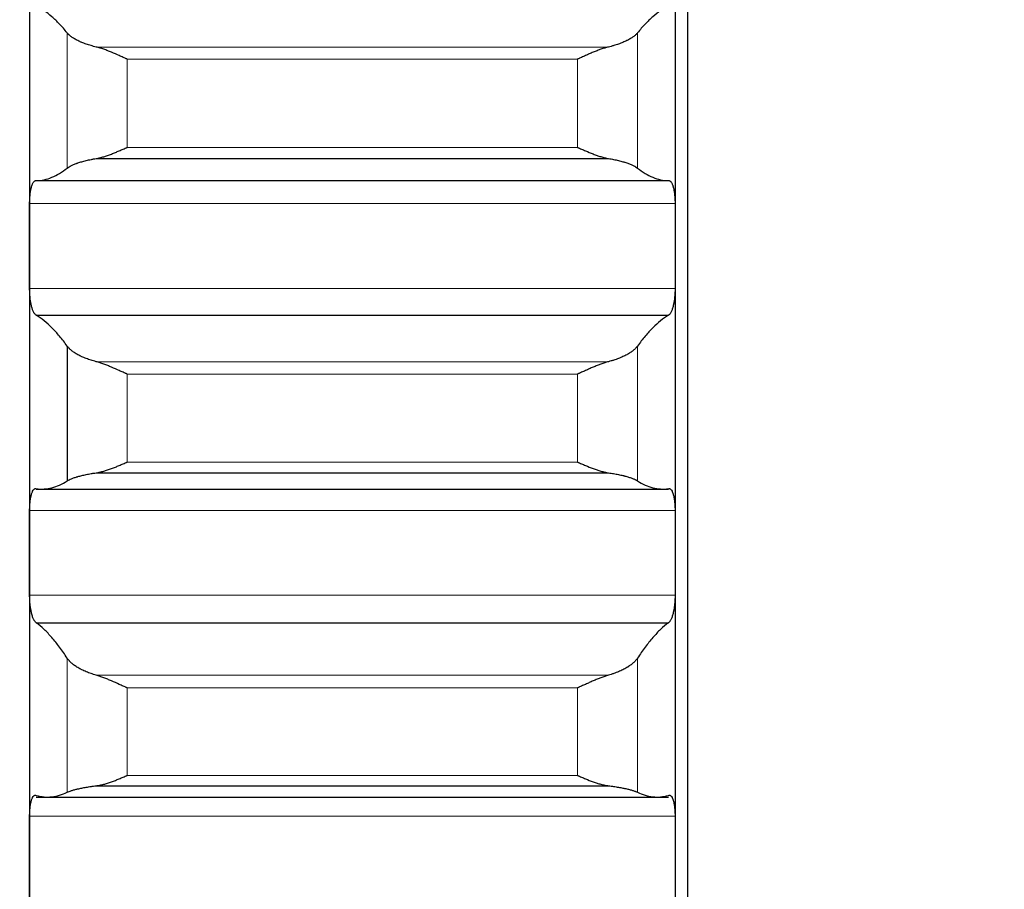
# Model space of a CAD drawing. Header units: inches. Extents: x 0 to 20790, y -12 to 14700.
# Tile 359 of 436: x 14114 to 14194, y 9873 to 9943. Entities that reach past the tile are written whole.
import ezdxf

# ---------------------------------------------------------------- set-up
doc = ezdxf.new("R2010")
doc.units = ezdxf.units.IN
doc.layers.add('1', color=7, linetype='Continuous', true_color=0xffffff)
doc.layers.add('254', color=7, linetype='Continuous', true_color=0xffffff)
doc.styles.add('latin_extended', font='simplex.shx')
doc.dimstyles.get("Standard").update_dxf_attribs({"dimtxt": 0.18, "dimasz": 0.18, "dimexe": 0.18, "dimexo": 0.0625, "dimgap": 0.09, "dimtad": 0, "dimtih": 1, "dimtoh": 1, "dimdec": 4, "dimzin": 0, "dimdsep": 46, "dimtxsty": 'Standard', "dimcen": 0.09, "dimadec": 0, "dimazin": 0, "dimtfac": 1, "dimtdec": 4, "dimtofl": 0, "dimtmove": 0, "dimatfit": 3, "dimfxl": 1, "dimtolj": 1, "dimtzin": 0, "dimarcsym": 0})

# ---------------------------------------------------------------- blocks, each defined once
blk = doc.blocks.new('_U5')
at = {"layer": '254', "color": 3, "linetype": 'Continuous', "lineweight": 13, "transparency": 16777216}
for p, q in [((14167.097, 9939.463), (14167.097, 8111.817)), ((14417.097, 9439.463), (14417.097, 8111.817)), ((14167.097, 8146.817), (13002.826, 8146.817)), ((14044.597, 8146.817), (13922.097, 8146.817)), ((14417.097, 8146.817), (14167.097, 8146.817)), ((14539.597, 8146.817), (14662.097, 8146.817))]:
    blk.add_line(p, q, dxfattribs=at)
at = {"layer": '254', "color": 3, "transparency": 16777216}
for points in [[(14044.597, 8126.4), (14044.597, 8167.233), (14167.097, 8146.817)], [(14539.597, 8167.233), (14539.597, 8126.4), (14417.097, 8146.817)]]:
    blk.add_solid(points, dxfattribs=at)
at = {"layer": 'Defpoints', "color": 0, "transparency": 16777216}
for p in [(14167.097, 9974.463), (14417.097, 9474.463), (14167.097, 8146.817)]:
    blk.add_point(p, dxfattribs=at)
at = {"layer": '254', "color": 2, "lineweight": 13, "transparency": 16777216, "insert": (13064.076, 8330.567), "char_height": 122.5, "attachment_point": 1, "style": 'latin_extended'}
blk.add_mtext('\\A1;250', dxfattribs=at)
blk = doc.blocks.new('_U6')
at = {"layer": '254', "color": 3, "linetype": 'Continuous', "lineweight": 13, "transparency": 16777216}
for p, q in [((14007.097, 9939.463), (14007.097, 8391.817)), ((14167.095, 9649.526), (14167.095, 8391.817)), ((14007.097, 8426.817), (12939.597, 8426.817)), ((13884.597, 8426.817), (13762.097, 8426.817)), ((14167.095, 8426.817), (14007.097, 8426.817)), ((14289.595, 8426.817), (14412.095, 8426.817))]:
    blk.add_line(p, q, dxfattribs=at)
at = {"layer": '254', "color": 3, "transparency": 16777216}
for points in [[(13884.597, 8406.4), (13884.597, 8447.233), (14007.097, 8426.817)], [(14289.595, 8447.233), (14289.595, 8406.4), (14167.095, 8426.817)]]:
    blk.add_solid(points, dxfattribs=at)
at = {"layer": 'Defpoints', "color": 0, "transparency": 16777216}
for p in [(14007.097, 9974.463), (14167.095, 9684.526), (14007.097, 8426.817)]:
    blk.add_point(p, dxfattribs=at)
at = {"layer": '254', "color": 2, "lineweight": 13, "transparency": 16777216, "insert": (13000.847, 8814.733), "char_height": 122.5, "attachment_point": 1, "style": 'latin_extended'}
blk.add_mtext('\\A1;\\C2;Flywheel\\P\\C2;90-240', dxfattribs=at)
blk = doc.blocks.new('_U7')
at = {"layer": '254', "color": 3, "linetype": 'Continuous', "lineweight": 13, "transparency": 16777216}
for p, q in [((13904.097, 12440.963), (13904.097, 12953.963)), ((14417.097, 9634.463), (14417.097, 12953.963)), ((14026.597, 12918.963), (14294.597, 12918.963))]:
    blk.add_line(p, q, dxfattribs=at)
at = {"layer": '254', "color": 3, "transparency": 16777216}
for points in [[(14026.597, 12939.38), (14026.597, 12898.546), (13904.097, 12918.963)], [(14294.597, 12898.546), (14294.597, 12939.38), (14417.097, 12918.963)]]:
    blk.add_solid(points, dxfattribs=at)
at = {"layer": 'Defpoints', "color": 0, "transparency": 16777216}
for p in [(14417.097, 12918.963), (13904.097, 12405.963), (14417.097, 9599.463)]:
    blk.add_point(p, dxfattribs=at)
at = {"layer": '254', "color": 2, "lineweight": 13, "transparency": 16777216, "insert": (13984.304, 13102.713), "char_height": 122.5, "attachment_point": 1, "style": 'latin_extended'}
blk.add_mtext('\\A1;513', dxfattribs=at)

msp = doc.modelspace()

# ---------------------------------------------------------------- linework, layer by layer
at = {"layer": '1', "color": 2, "linetype": 'Continuous', "lineweight": 25}
for p, q in [((14168.097, 10224.463), (14168.097, 9724.463)), ((14115.097, 9949.617), (14115.097, 9924.811)), ((14167.097, 9949.617), (14167.097, 9924.811)), ((14120.466, 9931.855), (14161.729, 9931.855)), ((14115.635, 9930.072), (14166.56, 9930.072)), ((14115.097, 9924.811), (14115.097, 9900.084)), ((14167.097, 9924.811), (14167.097, 9900.084)), ((14115.635, 9919.233), (14166.56, 9919.233)), ((14118.123, 9916.738), (14118.123, 9905.881)), ((14120.466, 9906.527), (14161.729, 9906.527)), ((14115.635, 9905.218), (14166.56, 9905.218)), ((14115.097, 9900.084), (14115.097, 9875.477)), ((14167.097, 9900.084), (14167.097, 9875.477)), ((14115.635, 9894.449), (14166.56, 9894.449)), ((14120.466, 9881.308), (14161.729, 9881.308)), ((14115.635, 9880.401), (14166.56, 9880.401)), ((14115.097, 9875.477), (14115.097, 9851.028)), ((14167.097, 9875.477), (14167.097, 9851.028))]:
    msp.add_line(p, q, dxfattribs=at)
at = {"layer": '1', "color": 110, "linetype": 'Continuous', "lineweight": 13}
for p, q in [((14118.123, 9941.976), (14118.123, 9931.085)), ((14164.071, 9941.976), (14164.071, 9931.085)), ((14120.466, 9940.84), (14161.729, 9940.84)), ((14122.953, 9939.863), (14122.953, 9932.751)), ((14122.953, 9939.863), (14159.241, 9939.863)), ((14159.241, 9939.863), (14159.241, 9932.751)), ((14122.953, 9932.751), (14159.241, 9932.751)), ((14115.1, 9928.237), (14167.095, 9928.237)), ((14115.1, 9921.385), (14167.095, 9921.385)), ((14164.071, 9916.738), (14164.071, 9905.881)), ((14120.466, 9915.483), (14161.729, 9915.483)), ((14122.953, 9914.483), (14122.953, 9907.393)), ((14122.953, 9914.483), (14159.241, 9914.483)), ((14159.241, 9914.483), (14159.241, 9907.393)), ((14122.953, 9907.393), (14159.241, 9907.393)), ((14115.1, 9903.496), (14167.095, 9903.496)), ((14115.1, 9896.672), (14167.095, 9896.672)), ((14118.123, 9891.592), (14118.123, 9880.788)), ((14164.071, 9891.592), (14164.071, 9880.788)), ((14120.466, 9890.22), (14161.729, 9890.22)), ((14122.953, 9889.198), (14159.241, 9889.198)), ((14122.953, 9889.198), (14122.953, 9882.143)), ((14159.241, 9889.198), (14159.241, 9882.143)), ((14122.953, 9882.143), (14159.241, 9882.143)), ((14115.1, 9878.87), (14167.095, 9878.87))]:
    msp.add_line(p, q, dxfattribs=at)
at = {"layer": '1', "color": 2, "linetype": 'Continuous', "lineweight": 25}
for points in [[(14118.123, 9941.976), (14117.92, 9942.232), (14117.51, 9942.704), (14116.891, 9943.294), (14116.266, 9943.768), (14115.846, 9944.006), (14115.635, 9944.106)], [(14166.56, 9944.106), (14166.349, 9944.006), (14165.929, 9943.768), (14165.304, 9943.294), (14164.684, 9942.704), (14164.275, 9942.232), (14164.071, 9941.976)], [(14115.635, 9930.072), (14115.846, 9930.077), (14116.266, 9930.126), (14116.891, 9930.32), (14117.51, 9930.632), (14117.92, 9930.921), (14118.123, 9931.085)], [(14164.071, 9931.085), (14164.275, 9930.921), (14164.684, 9930.632), (14165.304, 9930.32), (14165.929, 9930.126), (14166.349, 9930.077), (14166.56, 9930.072)], [(14115.097, 9924.811), (14115.097, 9925.953), (14115.098, 9927.095), (14115.1, 9928.237)], [(14167.095, 9928.237), (14167.096, 9927.095), (14167.097, 9925.953), (14167.097, 9924.811)], [(14115.1, 9921.385), (14115.098, 9922.527), (14115.097, 9923.669), (14115.097, 9924.811)], [(14167.097, 9924.811), (14167.097, 9923.669), (14167.096, 9922.527), (14167.095, 9921.385)], [(14118.123, 9916.738), (14117.92, 9917.023), (14117.51, 9917.555), (14116.891, 9918.237), (14116.266, 9918.803), (14115.846, 9919.103), (14115.635, 9919.233)], [(14166.56, 9919.233), (14166.349, 9919.103), (14165.929, 9918.803), (14165.304, 9918.237), (14164.684, 9917.555), (14164.275, 9917.023), (14164.071, 9916.738)], [(14115.635, 9905.244), (14115.846, 9905.218), (14116.266, 9905.204), (14116.891, 9905.304), (14117.51, 9905.522), (14117.92, 9905.748), (14118.123, 9905.881)], [(14164.071, 9905.881), (14164.275, 9905.748), (14164.684, 9905.522), (14165.304, 9905.304), (14165.929, 9905.204), (14166.349, 9905.218), (14166.56, 9905.244)], [(14115.097, 9900.084), (14115.097, 9901.222), (14115.098, 9902.359), (14115.1, 9903.496)], [(14167.095, 9903.496), (14167.096, 9902.359), (14167.097, 9901.222), (14167.097, 9900.084)], [(14115.1, 9896.672), (14115.098, 9897.81), (14115.097, 9898.947), (14115.097, 9900.084)], [(14167.097, 9900.084), (14167.097, 9898.947), (14167.096, 9897.81), (14167.095, 9896.672)], [(14118.123, 9891.592), (14117.92, 9891.907), (14117.51, 9892.497), (14116.891, 9893.269), (14116.266, 9893.926), (14115.846, 9894.288), (14115.635, 9894.449)], [(14166.56, 9894.449), (14166.349, 9894.288), (14165.929, 9893.926), (14165.304, 9893.269), (14164.684, 9892.497), (14164.275, 9891.907), (14164.071, 9891.592)], [(14115.635, 9880.528), (14115.846, 9880.47), (14116.266, 9880.393), (14116.891, 9880.398), (14117.51, 9880.523), (14117.92, 9880.686), (14118.123, 9880.788)], [(14164.071, 9880.788), (14164.275, 9880.686), (14164.684, 9880.523), (14165.304, 9880.398), (14165.929, 9880.393), (14166.349, 9880.47), (14166.56, 9880.528)], [(14115.097, 9875.477), (14115.097, 9876.608), (14115.098, 9877.739), (14115.1, 9878.87)], [(14167.095, 9878.87), (14167.096, 9877.739), (14167.097, 9876.608), (14167.097, 9875.477)], [(14115.1, 9872.084), (14115.098, 9873.215), (14115.097, 9874.346), (14115.097, 9875.477)], [(14167.097, 9875.477), (14167.097, 9874.346), (14167.096, 9873.215), (14167.095, 9872.084)]]:
    msp.add_open_spline(points, degree=3, dxfattribs=at)
for points, knots in [([(14120.466, 9940.84), (14120.32, 9940.874), (14120.18, 9940.911), (14119.911, 9940.989), (14119.653, 9941.071), (14119.417, 9941.16), (14119.276, 9941.219), (14119.249, 9941.23), (14119.194, 9941.254), (14119.167, 9941.266), (14119.086, 9941.302), (14119.035, 9941.327), (14118.885, 9941.401), (14118.792, 9941.451), (14118.621, 9941.553), (14118.542, 9941.605), (14118.434, 9941.683), (14118.399, 9941.709), (14118.35, 9941.749), (14118.335, 9941.762), (14118.304, 9941.789), (14118.289, 9941.802), (14118.216, 9941.869), (14118.166, 9941.923), (14118.123, 9941.976)], [0, 0, 0, 0, 0.125, 0.125, 0.25, 0.375, 0.375, 0.40625, 0.40625, 0.4375, 0.4375, 0.5, 0.5, 0.625, 0.625, 0.75, 0.75, 0.8125, 0.8125, 0.84375, 0.84375, 0.875, 0.875, 1, 1, 1, 1]), ([(14164.071, 9941.976), (14164.028, 9941.923), (14163.978, 9941.87), (14163.864, 9941.764), (14163.735, 9941.659), (14163.577, 9941.555), (14163.448, 9941.478), (14163.403, 9941.453), (14163.332, 9941.414), (14163.309, 9941.402), (14163.26, 9941.377), (14163.236, 9941.364), (14163.111, 9941.303), (14162.899, 9941.207), (14162.664, 9941.117), (14162.417, 9941.031), (14162.288, 9940.99), (14162.118, 9940.941), (14162.083, 9940.931), (14162.014, 9940.912), (14161.909, 9940.884), (14161.802, 9940.857), (14161.729, 9940.84)], [0, 0, 0, 0, 0.125, 0.125, 0.25, 0.375, 0.375, 0.4375, 0.4375, 0.46875, 0.46875, 0.5, 0.5, 0.625, 0.75, 0.75, 0.875, 0.875, 0.90625, 0.90625, 0.9375, 1, 1, 1, 1]), ([(14122.953, 9939.863), (14122.95, 9939.865), (14122.947, 9939.866), (14122.94, 9939.869), (14122.937, 9939.871), (14122.927, 9939.875), (14122.907, 9939.884), (14122.86, 9939.905), (14122.768, 9939.946), (14122.689, 9939.982), (14122.531, 9940.052), (14122.426, 9940.099), (14122.112, 9940.238), (14121.904, 9940.329), (14121.593, 9940.458), (14121.489, 9940.5), (14121.334, 9940.56), (14121.282, 9940.58), (14121.178, 9940.619), (14121.126, 9940.638), (14120.971, 9940.693), (14120.869, 9940.727), (14120.666, 9940.788), (14120.566, 9940.816), (14120.466, 9940.84)], [0, 0, 0, 0, 0.003906, 0.003906, 0.007813, 0.007813, 0.015625, 0.03125, 0.0625, 0.125, 0.125, 0.25, 0.25, 0.5, 0.5, 0.625, 0.625, 0.6875, 0.6875, 0.75, 0.75, 0.875, 0.875, 1, 1, 1, 1]), ([(14161.729, 9940.84), (14161.629, 9940.816), (14161.529, 9940.788), (14161.328, 9940.727), (14161.226, 9940.694), (14161.023, 9940.622), (14160.92, 9940.583), (14160.713, 9940.503), (14160.609, 9940.461), (14160.399, 9940.374), (14160.294, 9940.329), (14160.085, 9940.239), (14159.98, 9940.193), (14159.769, 9940.1), (14159.664, 9940.053), (14159.506, 9939.982), (14159.427, 9939.946), (14159.334, 9939.905), (14159.288, 9939.884), (14159.268, 9939.875), (14159.255, 9939.869), (14159.248, 9939.866), (14159.241, 9939.863)], [0, 0, 0, 0, 0.125, 0.125, 0.25, 0.25, 0.375, 0.375, 0.5, 0.5, 0.625, 0.625, 0.75, 0.75, 0.875, 0.875, 0.9375, 0.96875, 0.984375, 0.992187, 0.992187, 1, 1, 1, 1]), ([(14120.466, 9931.855), (14120.565, 9931.872), (14120.666, 9931.893), (14120.867, 9931.943), (14120.968, 9931.971), (14121.172, 9932.033), (14121.275, 9932.066), (14121.481, 9932.139), (14121.585, 9932.177), (14121.795, 9932.257), (14121.9, 9932.299), (14122.11, 9932.385), (14122.215, 9932.429), (14122.425, 9932.518), (14122.53, 9932.564), (14122.689, 9932.634), (14122.768, 9932.669), (14122.86, 9932.71), (14122.907, 9932.731), (14122.927, 9932.74), (14122.94, 9932.746), (14122.947, 9932.748), (14122.953, 9932.751)], [0, 0, 0, 0, 0.125, 0.125, 0.25, 0.25, 0.375, 0.375, 0.5, 0.5, 0.625, 0.625, 0.75, 0.75, 0.875, 0.875, 0.9375, 0.96875, 0.984375, 0.992187, 0.992187, 1, 1, 1, 1]), ([(14159.241, 9932.751), (14159.245, 9932.75), (14159.248, 9932.748), (14159.254, 9932.746), (14159.258, 9932.744), (14159.268, 9932.74), (14159.288, 9932.731), (14159.334, 9932.71), (14159.427, 9932.669), (14159.506, 9932.634), (14159.664, 9932.564), (14159.769, 9932.519), (14160.083, 9932.385), (14160.291, 9932.299), (14160.602, 9932.18), (14160.705, 9932.141), (14160.861, 9932.087), (14160.913, 9932.069), (14161.016, 9932.035), (14161.068, 9932.019), (14161.223, 9931.972), (14161.325, 9931.943), (14161.528, 9931.893), (14161.629, 9931.872), (14161.729, 9931.855)], [0, 0, 0, 0, 0.003906, 0.003906, 0.007812, 0.007812, 0.015625, 0.03125, 0.0625, 0.125, 0.125, 0.25, 0.25, 0.5, 0.5, 0.625, 0.625, 0.6875, 0.6875, 0.75, 0.75, 0.875, 0.875, 1, 1, 1, 1]), ([(14118.123, 9931.085), (14118.166, 9931.119), (14118.216, 9931.154), (14118.331, 9931.223), (14118.46, 9931.292), (14118.617, 9931.361), (14118.747, 9931.413), (14118.792, 9931.431), (14118.862, 9931.456), (14118.886, 9931.465), (14118.934, 9931.482), (14118.959, 9931.49), (14119.084, 9931.533), (14119.295, 9931.598), (14119.53, 9931.661), (14119.777, 9931.721), (14119.907, 9931.749), (14120.077, 9931.784), (14120.111, 9931.791), (14120.18, 9931.804), (14120.285, 9931.824), (14120.393, 9931.843), (14120.466, 9931.855)], [0, 0, 0, 0, 0.125, 0.125, 0.25, 0.375, 0.375, 0.4375, 0.4375, 0.46875, 0.46875, 0.5, 0.5, 0.625, 0.75, 0.75, 0.875, 0.875, 0.90625, 0.90625, 0.9375, 1, 1, 1, 1]), ([(14161.729, 9931.855), (14161.875, 9931.831), (14162.015, 9931.805), (14162.283, 9931.75), (14162.541, 9931.693), (14162.777, 9931.631), (14162.918, 9931.59), (14162.946, 9931.582), (14163.001, 9931.566), (14163.028, 9931.558), (14163.108, 9931.533), (14163.16, 9931.516), (14163.309, 9931.466), (14163.402, 9931.431), (14163.574, 9931.363), (14163.653, 9931.328), (14163.761, 9931.276), (14163.795, 9931.259), (14163.844, 9931.232), (14163.86, 9931.224), (14163.891, 9931.206), (14163.906, 9931.197), (14163.978, 9931.154), (14164.028, 9931.119), (14164.071, 9931.085)], [0, 0, 0, 0, 0.125, 0.125, 0.25, 0.375, 0.375, 0.40625, 0.40625, 0.4375, 0.4375, 0.5, 0.5, 0.625, 0.625, 0.75, 0.75, 0.8125, 0.8125, 0.84375, 0.84375, 0.875, 0.875, 1, 1, 1, 1]), ([(14115.1, 9928.237), (14115.1, 9928.303), (14115.102, 9928.435), (14115.11, 9928.627), (14115.119, 9928.752), (14115.127, 9928.845), (14115.13, 9928.875), (14115.136, 9928.936), (14115.139, 9928.965), (14115.157, 9929.112), (14115.173, 9929.221), (14115.198, 9929.349), (14115.203, 9929.375), (14115.211, 9929.412), (14115.214, 9929.424), (14115.22, 9929.448), (14115.234, 9929.507), (14115.26, 9929.607), (14115.286, 9929.686), (14115.313, 9929.759), (14115.327, 9929.794), (14115.371, 9929.888), (14115.402, 9929.94), (14115.449, 9929.999), (14115.465, 9930.016), (14115.49, 9930.037), (14115.499, 9930.043), (14115.515, 9930.054), (14115.524, 9930.058), (14115.566, 9930.078), (14115.6, 9930.081), (14115.635, 9930.072)], [0, 0, 0, 0, 0.0625, 0.125, 0.1875, 0.1875, 0.21875, 0.21875, 0.25, 0.25, 0.375, 0.375, 0.40625, 0.40625, 0.421875, 0.421875, 0.4375, 0.5, 0.5625, 0.5625, 0.625, 0.625, 0.75, 0.75, 0.8125, 0.8125, 0.84375, 0.84375, 0.875, 0.875, 1, 1, 1, 1]), ([(14166.56, 9930.072), (14166.594, 9930.081), (14166.628, 9930.078), (14166.679, 9930.055), (14166.695, 9930.044), (14166.72, 9930.023), (14166.728, 9930.016), (14166.745, 9929.999), (14166.753, 9929.99), (14166.793, 9929.94), (14166.823, 9929.889), (14166.867, 9929.795), (14166.881, 9929.761), (14166.901, 9929.706), (14166.908, 9929.686), (14166.921, 9929.647), (14166.927, 9929.627), (14166.958, 9929.522), (14166.981, 9929.429), (14167.006, 9929.301), (14167.01, 9929.275), (14167.02, 9929.222), (14167.024, 9929.194), (14167.037, 9929.111), (14167.045, 9929.054), (14167.065, 9928.88), (14167.076, 9928.758), (14167.085, 9928.598), (14167.087, 9928.565), (14167.09, 9928.5), (14167.091, 9928.468), (14167.094, 9928.37), (14167.095, 9928.303), (14167.095, 9928.237)], [0, 0, 0, 0, 0.125, 0.125, 0.1875, 0.1875, 0.21875, 0.21875, 0.25, 0.25, 0.375, 0.375, 0.4375, 0.4375, 0.46875, 0.46875, 0.5, 0.5, 0.625, 0.625, 0.65625, 0.65625, 0.6875, 0.6875, 0.75, 0.75, 0.875, 0.875, 0.90625, 0.90625, 0.9375, 0.9375, 1, 1, 1, 1]), ([(14115.635, 9919.233), (14115.6, 9919.245), (14115.566, 9919.268), (14115.516, 9919.321), (14115.499, 9919.342), (14115.475, 9919.377), (14115.466, 9919.39), (14115.45, 9919.416), (14115.442, 9919.43), (14115.402, 9919.504), (14115.371, 9919.573), (14115.328, 9919.692), (14115.314, 9919.735), (14115.293, 9919.802), (14115.287, 9919.826), (14115.274, 9919.873), (14115.267, 9919.897), (14115.236, 9920.02), (14115.214, 9920.126), (14115.189, 9920.269), (14115.184, 9920.298), (14115.175, 9920.357), (14115.17, 9920.387), (14115.158, 9920.477), (14115.15, 9920.539), (14115.129, 9920.726), (14115.118, 9920.854), (14115.109, 9921.019), (14115.108, 9921.052), (14115.105, 9921.119), (14115.104, 9921.152), (14115.101, 9921.252), (14115.1, 9921.319), (14115.1, 9921.385)], [0, 0, 0, 0, 0.125, 0.125, 0.1875, 0.1875, 0.21875, 0.21875, 0.25, 0.25, 0.375, 0.375, 0.4375, 0.4375, 0.46875, 0.46875, 0.5, 0.5, 0.625, 0.625, 0.65625, 0.65625, 0.6875, 0.6875, 0.75, 0.75, 0.875, 0.875, 0.90625, 0.90625, 0.9375, 0.9375, 1, 1, 1, 1]), ([(14167.095, 9921.385), (14167.095, 9921.319), (14167.093, 9921.186), (14167.084, 9920.989), (14167.076, 9920.859), (14167.068, 9920.762), (14167.065, 9920.729), (14167.059, 9920.665), (14167.055, 9920.634), (14167.038, 9920.477), (14167.021, 9920.358), (14166.996, 9920.215), (14166.991, 9920.187), (14166.983, 9920.145), (14166.98, 9920.131), (14166.975, 9920.104), (14166.961, 9920.036), (14166.934, 9919.921), (14166.908, 9919.827), (14166.881, 9919.737), (14166.867, 9919.695), (14166.823, 9919.574), (14166.793, 9919.504), (14166.745, 9919.417), (14166.729, 9919.39), (14166.704, 9919.355), (14166.696, 9919.343), (14166.679, 9919.323), (14166.671, 9919.313), (14166.628, 9919.268), (14166.594, 9919.245), (14166.56, 9919.233)], [0, 0, 0, 0, 0.0625, 0.125, 0.1875, 0.1875, 0.21875, 0.21875, 0.25, 0.25, 0.375, 0.375, 0.40625, 0.40625, 0.421875, 0.421875, 0.4375, 0.5, 0.5625, 0.5625, 0.625, 0.625, 0.75, 0.75, 0.8125, 0.8125, 0.84375, 0.84375, 0.875, 0.875, 1, 1, 1, 1]), ([(14120.466, 9915.483), (14120.32, 9915.52), (14120.18, 9915.56), (14119.911, 9915.646), (14119.653, 9915.736), (14119.417, 9915.834), (14119.276, 9915.898), (14119.249, 9915.911), (14119.194, 9915.938), (14119.167, 9915.951), (14119.086, 9915.991), (14119.035, 9916.018), (14118.885, 9916.099), (14118.792, 9916.155), (14118.621, 9916.267), (14118.542, 9916.325), (14118.434, 9916.412), (14118.399, 9916.441), (14118.35, 9916.485), (14118.335, 9916.5), (14118.304, 9916.529), (14118.289, 9916.544), (14118.216, 9916.619), (14118.166, 9916.678), (14118.123, 9916.738)], [0, 0, 0, 0, 0.125, 0.125, 0.25, 0.375, 0.375, 0.40625, 0.40625, 0.4375, 0.4375, 0.5, 0.5, 0.625, 0.625, 0.75, 0.75, 0.8125, 0.8125, 0.84375, 0.84375, 0.875, 0.875, 1, 1, 1, 1]), ([(14164.071, 9916.738), (14164.028, 9916.678), (14163.978, 9916.619), (14163.864, 9916.501), (14163.735, 9916.384), (14163.577, 9916.27), (14163.448, 9916.185), (14163.403, 9916.156), (14163.332, 9916.114), (14163.309, 9916.1), (14163.26, 9916.073), (14163.236, 9916.059), (14163.111, 9915.991), (14162.899, 9915.885), (14162.664, 9915.787), (14162.417, 9915.692), (14162.288, 9915.647), (14162.118, 9915.593), (14162.083, 9915.583), (14162.014, 9915.562), (14161.909, 9915.531), (14161.802, 9915.501), (14161.729, 9915.483)], [0, 0, 0, 0, 0.125, 0.125, 0.25, 0.375, 0.375, 0.4375, 0.4375, 0.46875, 0.46875, 0.5, 0.5, 0.625, 0.75, 0.75, 0.875, 0.875, 0.90625, 0.90625, 0.9375, 1, 1, 1, 1]), ([(14122.953, 9914.483), (14122.95, 9914.484), (14122.947, 9914.485), (14122.94, 9914.488), (14122.937, 9914.49), (14122.927, 9914.494), (14122.907, 9914.503), (14122.86, 9914.524), (14122.768, 9914.565), (14122.689, 9914.601), (14122.531, 9914.672), (14122.426, 9914.719), (14122.112, 9914.859), (14121.904, 9914.951), (14121.593, 9915.083), (14121.489, 9915.126), (14121.334, 9915.188), (14121.282, 9915.209), (14121.178, 9915.249), (14121.126, 9915.269), (14120.971, 9915.326), (14120.869, 9915.361), (14120.666, 9915.427), (14120.566, 9915.457), (14120.466, 9915.483)], [0, 0, 0, 0, 0.003906, 0.003906, 0.007813, 0.007813, 0.015625, 0.03125, 0.0625, 0.125, 0.125, 0.25, 0.25, 0.5, 0.5, 0.625, 0.625, 0.6875, 0.6875, 0.75, 0.75, 0.875, 0.875, 1, 1, 1, 1]), ([(14161.729, 9915.483), (14161.629, 9915.457), (14161.529, 9915.427), (14161.328, 9915.362), (14161.226, 9915.327), (14161.023, 9915.252), (14160.92, 9915.212), (14160.713, 9915.129), (14160.609, 9915.086), (14160.399, 9914.997), (14160.294, 9914.952), (14160.085, 9914.86), (14159.98, 9914.813), (14159.769, 9914.719), (14159.664, 9914.672), (14159.506, 9914.601), (14159.427, 9914.565), (14159.334, 9914.524), (14159.288, 9914.503), (14159.268, 9914.494), (14159.255, 9914.488), (14159.248, 9914.485), (14159.241, 9914.483)], [0, 0, 0, 0, 0.125, 0.125, 0.25, 0.25, 0.375, 0.375, 0.5, 0.5, 0.625, 0.625, 0.75, 0.75, 0.875, 0.875, 0.9375, 0.96875, 0.984375, 0.992187, 0.992187, 1, 1, 1, 1]), ([(14120.466, 9906.527), (14120.565, 9906.541), (14120.666, 9906.56), (14120.867, 9906.606), (14120.968, 9906.632), (14121.172, 9906.69), (14121.275, 9906.723), (14121.481, 9906.792), (14121.585, 9906.829), (14121.795, 9906.906), (14121.9, 9906.947), (14122.11, 9907.031), (14122.215, 9907.074), (14122.425, 9907.162), (14122.53, 9907.208), (14122.689, 9907.277), (14122.768, 9907.311), (14122.86, 9907.352), (14122.907, 9907.373), (14122.927, 9907.382), (14122.94, 9907.388), (14122.947, 9907.391), (14122.953, 9907.393)], [0, 0, 0, 0, 0.125, 0.125, 0.25, 0.25, 0.375, 0.375, 0.5, 0.5, 0.625, 0.625, 0.75, 0.75, 0.875, 0.875, 0.9375, 0.96875, 0.984375, 0.992188, 0.992188, 1, 1, 1, 1]), ([(14159.241, 9907.393), (14159.245, 9907.392), (14159.248, 9907.391), (14159.254, 9907.388), (14159.258, 9907.386), (14159.268, 9907.382), (14159.288, 9907.373), (14159.334, 9907.352), (14159.427, 9907.311), (14159.506, 9907.277), (14159.664, 9907.208), (14159.769, 9907.163), (14160.083, 9907.031), (14160.291, 9906.947), (14160.602, 9906.831), (14160.705, 9906.794), (14160.861, 9906.742), (14160.913, 9906.725), (14161.016, 9906.693), (14161.068, 9906.677), (14161.223, 9906.633), (14161.325, 9906.606), (14161.528, 9906.56), (14161.629, 9906.541), (14161.729, 9906.527)], [0, 0, 0, 0, 0.003906, 0.003906, 0.007813, 0.007813, 0.015625, 0.03125, 0.0625, 0.125, 0.125, 0.25, 0.25, 0.5, 0.5, 0.625, 0.625, 0.6875, 0.6875, 0.75, 0.75, 0.875, 0.875, 1, 1, 1, 1]), ([(14118.123, 9905.881), (14118.166, 9905.909), (14118.216, 9905.937), (14118.331, 9905.994), (14118.46, 9906.051), (14118.617, 9906.109), (14118.747, 9906.152), (14118.792, 9906.166), (14118.862, 9906.188), (14118.886, 9906.195), (14118.934, 9906.21), (14118.959, 9906.217), (14119.084, 9906.252), (14119.295, 9906.308), (14119.53, 9906.361), (14119.777, 9906.412), (14119.907, 9906.436), (14120.077, 9906.466), (14120.111, 9906.472), (14120.18, 9906.483), (14120.285, 9906.5), (14120.393, 9906.517), (14120.466, 9906.527)], [0, 0, 0, 0, 0.125, 0.125, 0.25, 0.375, 0.375, 0.4375, 0.4375, 0.46875, 0.46875, 0.5, 0.5, 0.625, 0.75, 0.75, 0.875, 0.875, 0.90625, 0.90625, 0.9375, 1, 1, 1, 1]), ([(14161.729, 9906.527), (14161.875, 9906.506), (14162.015, 9906.484), (14162.283, 9906.437), (14162.541, 9906.388), (14162.777, 9906.335), (14162.918, 9906.301), (14162.946, 9906.294), (14163.001, 9906.28), (14163.028, 9906.273), (14163.108, 9906.252), (14163.16, 9906.238), (14163.309, 9906.196), (14163.402, 9906.167), (14163.574, 9906.11), (14163.653, 9906.081), (14163.761, 9906.038), (14163.795, 9906.024), (14163.844, 9906.002), (14163.86, 9905.995), (14163.891, 9905.98), (14163.906, 9905.973), (14163.978, 9905.937), (14164.028, 9905.909), (14164.071, 9905.881)], [0, 0, 0, 0, 0.125, 0.125, 0.25, 0.375, 0.375, 0.40625, 0.40625, 0.4375, 0.4375, 0.5, 0.5, 0.625, 0.625, 0.75, 0.75, 0.8125, 0.8125, 0.84375, 0.84375, 0.875, 0.875, 1, 1, 1, 1]), ([(14115.1, 9903.496), (14115.1, 9903.563), (14115.102, 9903.693), (14115.11, 9903.884), (14115.119, 9904.007), (14115.127, 9904.098), (14115.13, 9904.128), (14115.136, 9904.187), (14115.139, 9904.216), (14115.157, 9904.36), (14115.173, 9904.466), (14115.198, 9904.59), (14115.203, 9904.614), (14115.211, 9904.65), (14115.214, 9904.662), (14115.22, 9904.685), (14115.234, 9904.742), (14115.26, 9904.838), (14115.286, 9904.912), (14115.313, 9904.981), (14115.327, 9905.013), (14115.371, 9905.101), (14115.402, 9905.148), (14115.449, 9905.2), (14115.465, 9905.214), (14115.49, 9905.231), (14115.499, 9905.236), (14115.515, 9905.244), (14115.524, 9905.248), (14115.566, 9905.261), (14115.6, 9905.259), (14115.635, 9905.244)], [0, 0, 0, 0, 0.0625, 0.125, 0.1875, 0.1875, 0.21875, 0.21875, 0.25, 0.25, 0.375, 0.375, 0.40625, 0.40625, 0.421875, 0.421875, 0.4375, 0.5, 0.5625, 0.5625, 0.625, 0.625, 0.75, 0.75, 0.8125, 0.8125, 0.84375, 0.84375, 0.875, 0.875, 1, 1, 1, 1]), ([(14166.56, 9905.244), (14166.594, 9905.259), (14166.628, 9905.261), (14166.679, 9905.245), (14166.695, 9905.237), (14166.72, 9905.22), (14166.728, 9905.214), (14166.745, 9905.199), (14166.753, 9905.191), (14166.793, 9905.148), (14166.823, 9905.102), (14166.867, 9905.015), (14166.881, 9904.983), (14166.901, 9904.931), (14166.908, 9904.913), (14166.921, 9904.875), (14166.927, 9904.856), (14166.958, 9904.756), (14166.981, 9904.667), (14167.006, 9904.544), (14167.01, 9904.518), (14167.02, 9904.466), (14167.024, 9904.44), (14167.037, 9904.359), (14167.045, 9904.303), (14167.065, 9904.132), (14167.076, 9904.012), (14167.085, 9903.855), (14167.087, 9903.822), (14167.09, 9903.758), (14167.091, 9903.726), (14167.094, 9903.628), (14167.095, 9903.563), (14167.095, 9903.496)], [0, 0, 0, 0, 0.125, 0.125, 0.1875, 0.1875, 0.21875, 0.21875, 0.25, 0.25, 0.375, 0.375, 0.4375, 0.4375, 0.46875, 0.46875, 0.5, 0.5, 0.625, 0.625, 0.65625, 0.65625, 0.6875, 0.6875, 0.75, 0.75, 0.875, 0.875, 0.90625, 0.90625, 0.9375, 0.9375, 1, 1, 1, 1]), ([(14115.635, 9894.449), (14115.6, 9894.466), (14115.566, 9894.495), (14115.516, 9894.555), (14115.499, 9894.578), (14115.475, 9894.617), (14115.466, 9894.63), (14115.45, 9894.659), (14115.442, 9894.675), (14115.402, 9894.754), (14115.371, 9894.827), (14115.328, 9894.953), (14115.314, 9894.997), (14115.293, 9895.067), (14115.287, 9895.091), (14115.274, 9895.14), (14115.267, 9895.165), (14115.236, 9895.293), (14115.214, 9895.402), (14115.189, 9895.547), (14115.184, 9895.577), (14115.175, 9895.637), (14115.17, 9895.667), (14115.158, 9895.76), (14115.15, 9895.822), (14115.129, 9896.011), (14115.118, 9896.14), (14115.109, 9896.306), (14115.108, 9896.34), (14115.105, 9896.406), (14115.104, 9896.44), (14115.101, 9896.539), (14115.1, 9896.606), (14115.1, 9896.672)], [0, 0, 0, 0, 0.125, 0.125, 0.1875, 0.1875, 0.21875, 0.21875, 0.25, 0.25, 0.375, 0.375, 0.4375, 0.4375, 0.46875, 0.46875, 0.5, 0.5, 0.625, 0.625, 0.65625, 0.65625, 0.6875, 0.6875, 0.75, 0.75, 0.875, 0.875, 0.90625, 0.90625, 0.9375, 0.9375, 1, 1, 1, 1]), ([(14167.095, 9896.672), (14167.095, 9896.606), (14167.093, 9896.474), (14167.084, 9896.276), (14167.076, 9896.145), (14167.068, 9896.047), (14167.065, 9896.015), (14167.059, 9895.95), (14167.055, 9895.918), (14167.038, 9895.76), (14167.021, 9895.638), (14166.996, 9895.492), (14166.991, 9895.464), (14166.983, 9895.421), (14166.98, 9895.407), (14166.975, 9895.378), (14166.961, 9895.309), (14166.934, 9895.19), (14166.908, 9895.093), (14166.881, 9894.999), (14166.867, 9894.955), (14166.823, 9894.828), (14166.793, 9894.754), (14166.745, 9894.66), (14166.729, 9894.631), (14166.704, 9894.592), (14166.696, 9894.58), (14166.679, 9894.556), (14166.671, 9894.545), (14166.628, 9894.495), (14166.594, 9894.466), (14166.56, 9894.449)], [0, 0, 0, 0, 0.0625, 0.125, 0.1875, 0.1875, 0.21875, 0.21875, 0.25, 0.25, 0.375, 0.375, 0.40625, 0.40625, 0.421875, 0.421875, 0.4375, 0.5, 0.5625, 0.5625, 0.625, 0.625, 0.75, 0.75, 0.8125, 0.8125, 0.84375, 0.84375, 0.875, 0.875, 1, 1, 1, 1]), ([(14120.466, 9890.22), (14120.32, 9890.261), (14120.18, 9890.304), (14119.911, 9890.397), (14119.653, 9890.495), (14119.417, 9890.602), (14119.276, 9890.672), (14119.249, 9890.686), (14119.194, 9890.715), (14119.167, 9890.729), (14119.086, 9890.773), (14119.035, 9890.802), (14118.885, 9890.891), (14118.792, 9890.952), (14118.621, 9891.075), (14118.542, 9891.138), (14118.434, 9891.233), (14118.399, 9891.265), (14118.35, 9891.314), (14118.335, 9891.33), (14118.304, 9891.362), (14118.289, 9891.379), (14118.216, 9891.46), (14118.166, 9891.526), (14118.123, 9891.592)], [0, 0, 0, 0, 0.125, 0.125, 0.25, 0.375, 0.375, 0.40625, 0.40625, 0.4375, 0.4375, 0.5, 0.5, 0.625, 0.625, 0.75, 0.75, 0.8125, 0.8125, 0.84375, 0.84375, 0.875, 0.875, 1, 1, 1, 1]), ([(14164.071, 9891.592), (14164.028, 9891.526), (14163.978, 9891.461), (14163.864, 9891.331), (14163.735, 9891.203), (14163.577, 9891.078), (14163.448, 9890.984), (14163.403, 9890.954), (14163.332, 9890.908), (14163.309, 9890.892), (14163.26, 9890.862), (14163.236, 9890.847), (14163.111, 9890.773), (14162.899, 9890.658), (14162.664, 9890.551), (14162.417, 9890.448), (14162.288, 9890.399), (14162.118, 9890.34), (14162.083, 9890.328), (14162.014, 9890.306), (14161.909, 9890.272), (14161.802, 9890.24), (14161.729, 9890.22)], [0, 0, 0, 0, 0.125, 0.125, 0.25, 0.375, 0.375, 0.4375, 0.4375, 0.46875, 0.46875, 0.5, 0.5, 0.625, 0.75, 0.75, 0.875, 0.875, 0.90625, 0.90625, 0.9375, 1, 1, 1, 1]), ([(14122.953, 9889.198), (14122.95, 9889.199), (14122.947, 9889.201), (14122.94, 9889.204), (14122.937, 9889.205), (14122.927, 9889.21), (14122.907, 9889.218), (14122.86, 9889.239), (14122.768, 9889.28), (14122.689, 9889.316), (14122.531, 9889.387), (14122.426, 9889.434), (14122.112, 9889.575), (14121.904, 9889.669), (14121.593, 9889.803), (14121.489, 9889.847), (14121.334, 9889.911), (14121.282, 9889.932), (14121.178, 9889.974), (14121.126, 9889.994), (14120.971, 9890.054), (14120.869, 9890.091), (14120.666, 9890.16), (14120.566, 9890.192), (14120.466, 9890.22)], [0, 0, 0, 0, 0.003906, 0.003906, 0.007813, 0.007813, 0.015625, 0.03125, 0.0625, 0.125, 0.125, 0.25, 0.25, 0.5, 0.5, 0.625, 0.625, 0.6875, 0.6875, 0.75, 0.75, 0.875, 0.875, 1, 1, 1, 1]), ([(14161.729, 9890.22), (14161.629, 9890.192), (14161.529, 9890.16), (14161.328, 9890.092), (14161.226, 9890.055), (14161.023, 9889.977), (14160.92, 9889.936), (14160.713, 9889.85), (14160.609, 9889.806), (14160.399, 9889.716), (14160.294, 9889.669), (14160.085, 9889.576), (14159.98, 9889.529), (14159.769, 9889.435), (14159.664, 9889.387), (14159.506, 9889.316), (14159.427, 9889.28), (14159.334, 9889.239), (14159.288, 9889.218), (14159.268, 9889.21), (14159.255, 9889.204), (14159.248, 9889.201), (14159.241, 9889.198)], [0, 0, 0, 0, 0.125, 0.125, 0.25, 0.25, 0.375, 0.375, 0.5, 0.5, 0.625, 0.625, 0.75, 0.75, 0.875, 0.875, 0.9375, 0.96875, 0.984375, 0.992187, 0.992187, 1, 1, 1, 1]), ([(14120.466, 9881.308), (14120.565, 9881.32), (14120.666, 9881.336), (14120.867, 9881.377), (14120.968, 9881.402), (14121.172, 9881.457), (14121.275, 9881.487), (14121.481, 9881.553), (14121.585, 9881.588), (14121.795, 9881.664), (14121.9, 9881.703), (14122.11, 9881.785), (14122.215, 9881.827), (14122.425, 9881.914), (14122.53, 9881.959), (14122.689, 9882.027), (14122.768, 9882.061), (14122.86, 9882.102), (14122.907, 9882.122), (14122.927, 9882.131), (14122.94, 9882.137), (14122.947, 9882.14), (14122.953, 9882.143)], [0, 0, 0, 0, 0.125, 0.125, 0.25, 0.25, 0.375, 0.375, 0.5, 0.5, 0.625, 0.625, 0.75, 0.75, 0.875, 0.875, 0.9375, 0.96875, 0.984375, 0.992188, 0.992188, 1, 1, 1, 1]), ([(14159.241, 9882.143), (14159.245, 9882.142), (14159.248, 9882.14), (14159.254, 9882.137), (14159.258, 9882.136), (14159.268, 9882.131), (14159.288, 9882.122), (14159.334, 9882.102), (14159.427, 9882.061), (14159.506, 9882.027), (14159.664, 9881.959), (14159.769, 9881.914), (14160.083, 9881.785), (14160.291, 9881.703), (14160.602, 9881.591), (14160.705, 9881.556), (14160.861, 9881.506), (14160.913, 9881.49), (14161.016, 9881.459), (14161.068, 9881.444), (14161.223, 9881.403), (14161.325, 9881.378), (14161.528, 9881.336), (14161.629, 9881.32), (14161.729, 9881.308)], [0, 0, 0, 0, 0.003906, 0.003906, 0.007812, 0.007812, 0.015625, 0.03125, 0.0625, 0.125, 0.125, 0.25, 0.25, 0.5, 0.5, 0.625, 0.625, 0.6875, 0.6875, 0.75, 0.75, 0.875, 0.875, 1, 1, 1, 1]), ([(14118.123, 9880.788), (14118.166, 9880.809), (14118.216, 9880.831), (14118.331, 9880.875), (14118.46, 9880.92), (14118.617, 9880.966), (14118.747, 9881), (14118.792, 9881.012), (14118.862, 9881.029), (14118.886, 9881.035), (14118.934, 9881.047), (14118.959, 9881.052), (14119.084, 9881.081), (14119.295, 9881.126), (14119.53, 9881.17), (14119.777, 9881.212), (14119.907, 9881.232), (14120.077, 9881.257), (14120.111, 9881.262), (14120.18, 9881.271), (14120.285, 9881.285), (14120.393, 9881.299), (14120.466, 9881.308)], [0, 0, 0, 0, 0.125, 0.125, 0.25, 0.375, 0.375, 0.4375, 0.4375, 0.46875, 0.46875, 0.5, 0.5, 0.625, 0.75, 0.75, 0.875, 0.875, 0.90625, 0.90625, 0.9375, 1, 1, 1, 1]), ([(14161.729, 9881.308), (14161.875, 9881.29), (14162.015, 9881.272), (14162.283, 9881.233), (14162.541, 9881.192), (14162.777, 9881.149), (14162.918, 9881.121), (14162.946, 9881.115), (14163.001, 9881.104), (14163.028, 9881.098), (14163.108, 9881.081), (14163.16, 9881.07), (14163.309, 9881.035), (14163.402, 9881.012), (14163.574, 9880.966), (14163.653, 9880.944), (14163.761, 9880.909), (14163.795, 9880.898), (14163.844, 9880.881), (14163.86, 9880.875), (14163.891, 9880.864), (14163.906, 9880.859), (14163.978, 9880.831), (14164.028, 9880.809), (14164.071, 9880.788)], [0, 0, 0, 0, 0.125, 0.125, 0.25, 0.375, 0.375, 0.40625, 0.40625, 0.4375, 0.4375, 0.5, 0.5, 0.625, 0.625, 0.75, 0.75, 0.8125, 0.8125, 0.84375, 0.84375, 0.875, 0.875, 1, 1, 1, 1]), ([(14115.1, 9878.87), (14115.1, 9878.936), (14115.102, 9879.065), (14115.11, 9879.253), (14115.119, 9879.375), (14115.127, 9879.464), (14115.13, 9879.493), (14115.136, 9879.551), (14115.139, 9879.58), (14115.157, 9879.72), (14115.173, 9879.823), (14115.198, 9879.943), (14115.203, 9879.966), (14115.211, 9880), (14115.214, 9880.012), (14115.22, 9880.034), (14115.234, 9880.089), (14115.26, 9880.18), (14115.286, 9880.25), (14115.313, 9880.314), (14115.327, 9880.344), (14115.371, 9880.425), (14115.402, 9880.467), (14115.449, 9880.511), (14115.465, 9880.523), (14115.49, 9880.536), (14115.499, 9880.54), (14115.515, 9880.546), (14115.524, 9880.548), (14115.566, 9880.554), (14115.6, 9880.547), (14115.635, 9880.528)], [0, 0, 0, 0, 0.0625, 0.125, 0.1875, 0.1875, 0.21875, 0.21875, 0.25, 0.25, 0.375, 0.375, 0.40625, 0.40625, 0.421875, 0.421875, 0.4375, 0.5, 0.5625, 0.5625, 0.625, 0.625, 0.75, 0.75, 0.8125, 0.8125, 0.84375, 0.84375, 0.875, 0.875, 1, 1, 1, 1]), ([(14166.56, 9880.528), (14166.594, 9880.547), (14166.628, 9880.554), (14166.679, 9880.547), (14166.695, 9880.541), (14166.72, 9880.528), (14166.728, 9880.523), (14166.745, 9880.511), (14166.753, 9880.504), (14166.793, 9880.467), (14166.823, 9880.425), (14166.867, 9880.346), (14166.881, 9880.316), (14166.901, 9880.267), (14166.908, 9880.25), (14166.921, 9880.215), (14166.927, 9880.197), (14166.958, 9880.102), (14166.981, 9880.017), (14167.006, 9879.898), (14167.01, 9879.873), (14167.02, 9879.823), (14167.024, 9879.797), (14167.037, 9879.719), (14167.045, 9879.665), (14167.065, 9879.498), (14167.076, 9879.38), (14167.085, 9879.224), (14167.087, 9879.193), (14167.09, 9879.129), (14167.091, 9879.097), (14167.094, 9879.001), (14167.095, 9878.936), (14167.095, 9878.87)], [0, 0, 0, 0, 0.125, 0.125, 0.1875, 0.1875, 0.21875, 0.21875, 0.25, 0.25, 0.375, 0.375, 0.4375, 0.4375, 0.46875, 0.46875, 0.5, 0.5, 0.625, 0.625, 0.65625, 0.65625, 0.6875, 0.6875, 0.75, 0.75, 0.875, 0.875, 0.90625, 0.90625, 0.9375, 0.9375, 1, 1, 1, 1])]:
    msp.add_open_spline(points, degree=3, knots=knots, dxfattribs=at)

# ---------------------------------------------------------------- dimensions: what is measured, and where the dimension line sits
at = {"layer": '254', "color": 2, "linetype": 'Continuous', "lineweight": 13}
for base, p1, p2, picture, middle in [((14417.097, 12918.963), (13904.097, 12405.963), (14417.097, 9599.463), '_U7', (14130.138, 12918.963)), ((14167.097, 8146.817), (14417.097, 9474.463), (14167.097, 9974.463), '_U5', (13221.576, 8146.817))]:
    dim = msp.add_linear_dim(base=base, p1=p1, p2=p2, dimstyle='Standard', override={"dimscale": 35, "dimtxt": 3.5, "dimasz": 3.5, "dimexe": 1, "dimexo": 1, "dimgap": 1.75, "dimtad": 1, "dimtih": 1, "dimtoh": 0, "dimdec": 2, "dimlfac": 1, "dimzin": 8, "dimdsep": 46, "dimlunit": 2, "dimtxsty": 'latin_extended', "dimsah": 1, "dimse1": 0, "dimse2": 0, "dimsd1": 0, "dimsd2": 0, "dimclrd": 3, "dimclre": 3, "dimclrt": 2, "dimtol": 0, "dimtm": -0.1, "dimtfac": 0.714286, "dimtdec": 3, "dimtofl": 1, "dimtmove": 0, "dimtzin": 8, "dimlwd": 13, "dimlwe": 13}, dxfattribs=at)
    dim.commit()
    dim.dimension.update_dxf_attribs({"geometry": picture, "text_midpoint": middle, "dimtype": 160})
dim = msp.add_linear_dim(base=(14007.097, 8426.817), p1=(14167.095, 9684.526), p2=(14007.097, 9974.463), text='\\C2;Flywheel\\P\\C2;90-240', dimstyle='Standard', override={"dimscale": 35, "dimtxt": 3.5, "dimasz": 3.5, "dimexe": 1, "dimexo": 1, "dimgap": 1.75, "dimtad": 1, "dimtih": 1, "dimtoh": 0, "dimdec": 2, "dimlfac": 0.028571, "dimzin": 8, "dimdsep": 46, "dimlunit": 2, "dimpost": '', "dimtxsty": 'latin_extended', "dimsah": 1, "dimse1": 0, "dimse2": 0, "dimsd1": 0, "dimsd2": 0, "dimclrd": 3, "dimclre": 3, "dimclrt": 2, "dimtol": 0, "dimtm": -0.1, "dimtfac": 0.714286, "dimtdec": 3, "dimtofl": 1, "dimtmove": 0, "dimtzin": 8, "dimlwd": 13, "dimlwe": 13}, dxfattribs=at)
dim.commit()
dim.dimension.update_dxf_attribs({"geometry": '_U6', "text_midpoint": (13350.847, 8426.817), "dimtype": 160})

doc.saveas('drawing.dxf')
